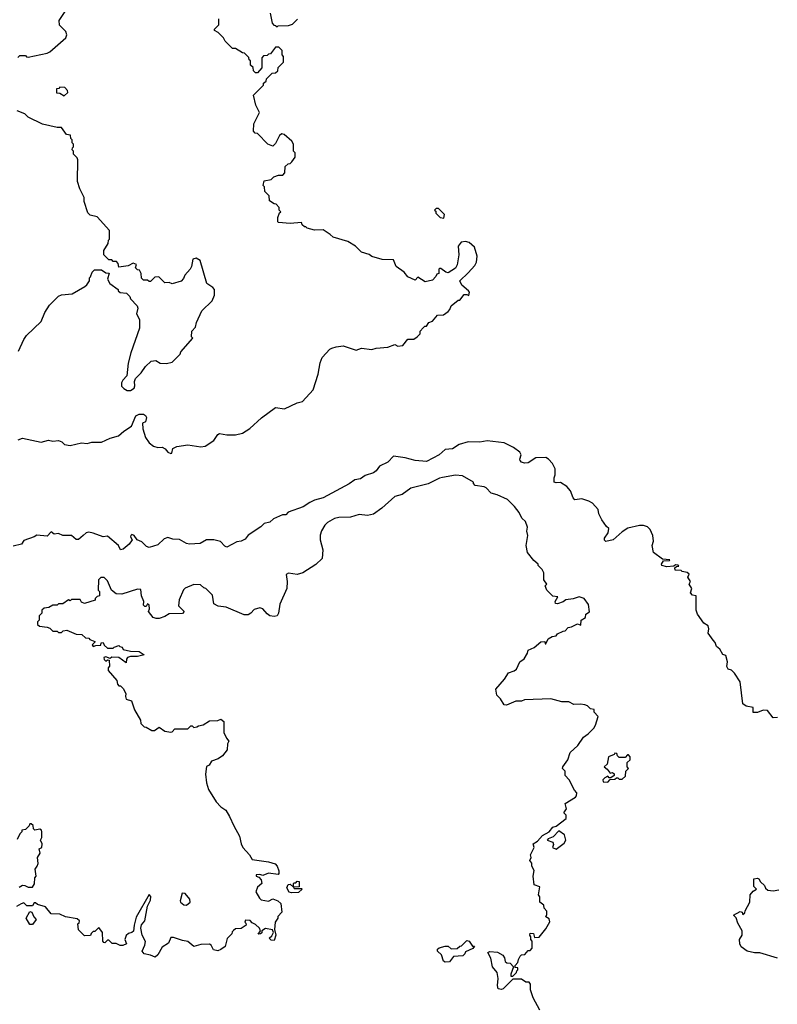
# Model space of a CAD drawing. Extents: x 1861455 to 2058065, y 200073 to 437907.
# Tile 452 of 574: x 2047155 to 2052424, y 339305 to 346150. Entities that reach past the tile are written whole.
import ezdxf

# ---------------------------------------------------------------- set-up
doc = ezdxf.new("R2010")
doc.units = 0

msp = doc.modelspace()

# ---------------------------------------------------------------- linework, layer by layer
at = {"layer": '0CON05XD'}
for points in [[(2047141.7, 345888.3), (2047155, 345900), (2047195, 345900), (2047201.7, 345891.7), (2047215, 345890), (2047345, 345917.5), (2047365, 345927.5), (2047477, 346023), (2047482.5, 346045), (2047477, 346067), (2047431.7, 346111.7), (2047430, 346145), (2047490, 346235)], [(2047145, 343230), (2047175, 343240), (2047305, 343212.5), (2047355, 343226), (2047385, 343220), (2047425, 343223.8), (2047447.5, 343215), (2047466.2, 343196.2), (2047505, 343190), (2047585, 343208.8), (2047625, 343203.8), (2047657.7, 343212.3), (2047725, 343213.3), (2047785, 343241.4), (2047843.2, 343256.8), (2047879.7, 343290.3), (2047932.5, 343325), (2047963.6, 343396.4), (2047985, 343407.5), (2048015, 343407.5), (2048029.3, 343399.3), (2048036.7, 343385), (2048030, 343355), (2048010, 343345), (2048012, 343305), (2048030.8, 343245), (2048055, 343208.8), (2048085.8, 343185.8), (2048115, 343175.8), (2048145, 343177.1), (2048166.8, 343166.8), (2048185, 343143.8), (2048205, 343133.3), (2048212.5, 343137.5), (2048220.9, 343169.1), (2048247, 343183), (2048325, 343194.3), (2048415, 343180.8), (2048445, 343185.8), (2048504.5, 343225.5), (2048533.6, 343266.4), (2048545, 343272.5), (2048595, 343264), (2048655, 343264), (2048705, 343276.7), (2048755, 343308), (2048837.2, 343382.8), (2048935, 343453.8), (2048996.1, 343443.9), (2049085, 343486.2), (2049122.5, 343495), (2049195, 343577.5), (2049230, 343685), (2049243.8, 343765), (2049258.8, 343801.2), (2049311.5, 343858.5), (2049325, 343866), (2049355, 343876.2), (2049405, 343882), (2049495, 343853.3), (2049532.7, 343867.3), (2049605, 343856.7), (2049635, 343866.7), (2049715, 343873.3), (2049765, 343892.5), (2049785, 343880), (2049820, 343885), (2049855, 343930), (2049895, 343930), (2049920, 343945), (2049940, 343965), (2049940, 343985), (2049961.7, 344008.3), (2049971.7, 344018.3), (2049985, 344020), (2050000, 344045), (2050026.4, 344053.6), (2050060, 344095), (2050101.7, 344098.3), (2050135, 344122.5), (2050147.5, 344135), (2050155, 344160), (2050205, 344200), (2050215, 344200), (2050245, 344240), (2050265, 344240), (2050278.3, 344231.7), (2050282.5, 344255), (2050276.7, 344265), (2050228.8, 344305), (2050216.7, 344335), (2050275, 344390), (2050319.3, 344440.7), (2050332.5, 344465), (2050337.5, 344505), (2050318.3, 344568.3), (2050281.7, 344601.7), (2050255, 344607.5), (2050225, 344602.5), (2050203.6, 344576.4), (2050210, 344515), (2050197.5, 344445), (2050186.4, 344423.6), (2050135, 344390), (2050117.5, 344395), (2050085, 344420), (2050075, 344420), (2050070, 344415), (2050070, 344385), (2050055, 344380), (2050050, 344365), (2050025, 344340), (2049975, 344327.5), (2049925, 344360), (2049905, 344340), (2049855, 344362.5), (2049830, 344395), (2049773.6, 344433.6), (2049755, 344480), (2049675, 344482.5), (2049603.6, 344503.6), (2049585, 344517.5), (2049533, 344533), (2049490, 344575), (2049437, 344607), (2049335, 344637.5), (2049315, 344657.5), (2049265, 344690), (2049205, 344687.5), (2049155, 344700), (2049145, 344710), (2049135, 344710), (2049120, 344725), (2049115, 344740), (2049035, 344733.3), (2048955, 344740), (2048950, 344745), (2048950, 344775), (2048961.7, 344808.3), (2048970, 344815), (2048960, 344825), (2048960, 344845), (2048938.3, 344868.3), (2048925, 344870), (2048891.7, 344891.7), (2048890, 344925), (2048860, 344955), (2048857, 344987), (2048848.3, 344998.3), (2048855, 345030), (2048905, 345040), (2048923, 345057), (2048955, 345070), (2048985, 345070), (2049000, 345085), (2049001.7, 345128.3), (2049021.7, 345148.3), (2049035, 345150), (2049048.3, 345161.7), (2049070, 345195), (2049070, 345225), (2049060, 345235), (2049060, 345285), (2049047.5, 345305), (2048995, 345352.5), (2048977, 345357), (2048962.5, 345345), (2048935, 345290), (2048915, 345270), (2048880, 345285), (2048808.3, 345358.3), (2048791.7, 345361.7), (2048780, 345375), (2048782.5, 345425), (2048822.5, 345505), (2048796.7, 345555), (2048780, 345625), (2048850, 345695), (2048851.7, 345708.3), (2048868.3, 345721.7), (2048871.7, 345738.3), (2048911.7, 345778.3), (2048935, 345780), (2048950, 345795), (2048951.7, 345818.3), (2048990, 345855), (2048990, 345895), (2048980, 345905), (2048980, 345935), (2048958.3, 345958.3), (2048935, 345960), (2048898.3, 345911.7), (2048885, 345910), (2048875, 345900), (2048851.7, 345898.3), (2048840, 345885), (2048840, 345815), (2048808.3, 345781.7), (2048795, 345780), (2048780, 345795), (2048778.3, 345818.3), (2048760, 345835), (2048760, 345865), (2048751.7, 345871.7), (2048748.3, 345888.3), (2048718.3, 345918.3), (2048705, 345920), (2048655, 345950), (2048635, 345950), (2048585, 346000), (2048573, 346023), (2048535, 346060), (2048510, 346075), (2048510, 346085), (2048540, 346115), (2048540, 346155)], [(2048897.5, 346195), (2048910, 346125), (2048921.7, 346111.7), (2048935, 346110), (2048945, 346100), (2048952.5, 346107.5), (2049025, 346110), (2049051.7, 346118.3), (2049087, 346153)], [(2047465, 345620), (2047490, 345645), (2047488.3, 345658.3), (2047468.3, 345678.3), (2047435, 345680), (2047428.3, 345671.7), (2047411.7, 345668.3), (2047411.7, 345641.7), (2047435, 345640), (2047465, 345620)], [(2047147.5, 343845), (2047183.9, 343926.1), (2047203.3, 343955), (2047305, 344052.5), (2047330, 344115), (2047362.5, 344165), (2047425, 344227.5), (2047445, 344237.5), (2047520, 344245), (2047607.5, 344295), (2047623, 344307), (2047640, 344335), (2047640, 344355), (2047648.3, 344361.7), (2047660, 344395), (2047675, 344410), (2047725, 344410), (2047755, 344390), (2047778.3, 344388.3), (2047766.7, 344345), (2047782.5, 344315), (2047840, 344275), (2047840, 344265), (2047853, 344253), (2047898.3, 344248.3), (2047920, 344225), (2047925, 344210), (2047971.7, 344161.7), (2047976.7, 344145), (2047966.7, 344105), (2047987.5, 344065), (2047987.5, 344005), (2047927.5, 343835), (2047908.3, 343761.7), (2047900, 343675), (2047872.5, 343645), (2047862.5, 343625), (2047863, 343603), (2047880, 343585), (2047903, 343573), (2047925, 343572.5), (2047951.7, 343588.3), (2047956.7, 343605), (2047952.5, 343635), (2047960, 343655), (2048000, 343695), (2048030.7, 343739.3), (2048070, 343775), (2048101.7, 343781.7), (2048133, 343763), (2048175, 343760), (2048215, 343770), (2048270, 343825), (2048275, 343840), (2048360, 343935), (2048350, 343945), (2048352.5, 343985), (2048377.7, 344012.3), (2048384.1, 344045.9), (2048422.5, 344125), (2048492.5, 344195), (2048510, 344235), (2048510, 344275), (2048499.3, 344289.3), (2048457.5, 344315), (2048410, 344475), (2048381.7, 344491.7), (2048360, 344485), (2048350, 344435), (2048340, 344415), (2048302.5, 344375), (2048295, 344350), (2048277, 344333), (2048215, 344313.3), (2048195, 344322.5), (2048165, 344320), (2048121.7, 344361.7), (2048095, 344360), (2048065, 344330), (2048055, 344330), (2048045, 344340), (2048015, 344340), (2048003, 344353), (2048000, 344385), (2047988.3, 344408.3), (2047975, 344410), (2047960, 344425), (2047968.3, 344448.3), (2047945, 344456.7), (2047908.3, 344438.3), (2047845, 344430), (2047840, 344455), (2047828.3, 344468.3), (2047805, 344470), (2047795, 344480), (2047775, 344480), (2047740, 344515), (2047740, 344545), (2047770, 344595), (2047771.7, 344618.3), (2047780, 344625), (2047780, 344685), (2047695, 344780), (2047645, 344790), (2047628.3, 344808.3), (2047602.5, 344885), (2047602.5, 344915), (2047572.5, 344975), (2047557.5, 345025), (2047560, 345175), (2047555, 345190), (2047530, 345215), (2047530, 345235), (2047520, 345245), (2047521.7, 345258.3), (2047530, 345265), (2047530, 345285), (2047520, 345295), (2047520, 345315), (2047510, 345325), (2047508.3, 345348.3), (2047481.7, 345351.7), (2047445, 345400), (2047415, 345400), (2047313.6, 345423.6), (2047215, 345472.5), (2047190, 345495), (2047137, 345517)], [(2050105, 344770), (2050110, 344795), (2050068.3, 344838.3), (2050051.7, 344838.3), (2050040, 344825), (2050048.3, 344818.3), (2050050, 344805), (2050080, 344775), (2050105, 344770)], [(2052425, 341300), (2052395, 341297.5), (2052355, 341346.7), (2052325, 341348.8), (2052285.9, 341334.1), (2052255, 341333.3), (2052255, 341367.5), (2052208.3, 341378.3), (2052183.6, 341393.6), (2052165.9, 341545.9), (2052125, 341607.5), (2052105, 341627.5), (2052082.5, 341635), (2052073.6, 341653.6), (2052077.5, 341685), (2052065, 341730), (2052045, 341737.5), (2052023.6, 341773.6), (2052001.7, 341791.7), (2051990.7, 341820.7), (2051976.7, 341836.7), (2051942.5, 341885), (2051946.7, 341915), (2051942.5, 341935), (2051913.6, 341953.6), (2051868.3, 342018.3), (2051860, 342045), (2051860, 342145), (2051835, 342150), (2051820, 342165), (2051830, 342195), (2051810, 342225), (2051820, 342245), (2051802.5, 342275), (2051810, 342295), (2051797, 342307), (2051763, 342313), (2051755, 342320), (2051713.6, 342323.6), (2051711.7, 342338.3), (2051721.7, 342348.3), (2051738.3, 342351.7), (2051735, 342357.5), (2051715, 342360), (2051705, 342350), (2051655, 342346.7), (2051620, 342355), (2051617.5, 342365), (2051631.7, 342388.3), (2051675, 342390), (2051677.5, 342395), (2051625, 342400), (2051562.5, 342445), (2051552.5, 342495), (2051562.5, 342525), (2051557.5, 342565), (2051540, 342605), (2051520, 342625), (2051493, 342633), (2051465, 342633.3), (2051385, 342614), (2051345, 342588.8), (2051282.5, 342535), (2051231.4, 342521.4), (2051222.5, 342532.5), (2051222.9, 342545), (2051247.3, 342582.7), (2051252.5, 342612.5), (2051235, 342626.2), (2051203.6, 342673.6), (2051182.9, 342715), (2051178, 342745), (2051138.3, 342788.3), (2051113.9, 342803.9), (2051065, 342820), (2051015, 342812.5), (2051003.8, 342825), (2050986.7, 342875), (2050960, 342905), (2050915, 342932.5), (2050885, 342930), (2050872.5, 342935), (2050872.5, 342965), (2050880, 342985), (2050878.3, 343028.3), (2050860, 343065), (2050832.5, 343095), (2050815, 343106.7), (2050745, 343103.8), (2050691.7, 343068.3), (2050665, 343066), (2050645, 343073.3), (2050636.7, 343085), (2050633.3, 343095), (2050642.5, 343125), (2050633, 343143), (2050590, 343175), (2050525, 343208), (2050405, 343222), (2050355, 343212.5), (2050275, 343215.8), (2050212.3, 343197.7), (2050164.1, 343165.9), (2050115, 343162), (2050072, 343125), (2049985, 343078), (2049905, 343084.5), (2049835, 343103.3), (2049754.1, 343115.9), (2049716.2, 343075), (2049656.2, 343045), (2049635, 343013.3), (2049615, 343000), (2049558.3, 342981.7), (2049525, 342959.2), (2049485, 342950.6), (2049447.4, 342922.6), (2049265, 342826.2), (2049205, 342808.8), (2049172.5, 342792.5), (2049127.3, 342762.7), (2049023, 342727), (2049005, 342707.5), (2048983, 342707), (2048919.3, 342680.7), (2048895, 342656.7), (2048855, 342648), (2048832.5, 342625), (2048745, 342566.2), (2048722.3, 342537.7), (2048695.5, 342524.5), (2048665, 342519.4), (2048595, 342483.8), (2048580.7, 342490.7), (2048552.7, 342522.7), (2048505, 342534.2), (2048455, 342534), (2048411.2, 342508.8), (2048335, 342503.5), (2048315, 342508.6), (2048267, 342537), (2048219.2, 342539.2), (2048185, 342549.2), (2048159.3, 342540.7), (2048115, 342500), (2048055, 342481.1), (2048037.6, 342487.6), (2048005, 342520), (2047972.5, 342535), (2047950, 342565), (2047935, 342570), (2047927.5, 342565), (2047926.7, 342555), (2047937.5, 342535), (2047915.7, 342504.3), (2047875, 342470), (2047855, 342463.8), (2047843.3, 342495), (2047765, 342558.8), (2047735, 342554), (2047665, 342581.2), (2047635, 342586.7), (2047616.4, 342583.6), (2047597.5, 342565), (2047565, 342536.7), (2047547, 342537), (2047515, 342564), (2047455, 342563.3), (2047425, 342577.5), (2047393.9, 342573.9), (2047375, 342590), (2047345, 342560), (2047275, 342567.5), (2047255, 342553.8), (2047185, 342530), (2047166.7, 342503.3), (2047109.3, 342490.7)], [(2050772.5, 339265), (2050725, 339350), (2050707.5, 339405), (2050707.5, 339445), (2050698.3, 339458.3), (2050675, 339460), (2050645, 339480), (2050585, 339480), (2050517, 339413), (2050505, 339407.5), (2050481.7, 339411.7), (2050477.5, 339435), (2050482.5, 339485), (2050476.4, 339526.4), (2050442.5, 339565), (2050432.5, 339625), (2050410, 339665), (2050425, 339672.5), (2050478.3, 339668.3), (2050515, 339647.5), (2050527, 339627), (2050531.7, 339601.7), (2050543, 339593), (2050565, 339590), (2050590, 339565), (2050570, 339515), (2050571.7, 339501.7), (2050585, 339500), (2050610, 339525), (2050611.7, 339538.3), (2050620, 339545), (2050618.3, 339558.3), (2050601.7, 339561.7), (2050600, 339575), (2050620, 339595), (2050623, 339617), (2050635, 339640), (2050645, 339650), (2050668.3, 339651.7), (2050691.7, 339678.3), (2050705, 339680), (2050720, 339695), (2050720, 339745), (2050710, 339755), (2050710, 339775), (2050702.5, 339785), (2050705, 339800), (2050728.3, 339798.3), (2050735, 339770), (2050768.3, 339771.7), (2050815, 339830), (2050841.7, 339878.3), (2050838.3, 339898.3), (2050813, 339913), (2050821.7, 339928.3), (2050821.7, 339951.7), (2050803, 339973), (2050800, 339995), (2050772.5, 340015), (2050771.7, 340051.7), (2050762.5, 340065), (2050772.5, 340122.5), (2050733.3, 340135), (2050726.2, 340195), (2050732.5, 340235), (2050716.7, 340265), (2050717, 340287), (2050702.5, 340305), (2050712.5, 340325), (2050707.5, 340345), (2050732.5, 340395), (2050725, 340420), (2050755, 340440), (2050790.7, 340479.3), (2050836.2, 340503.8), (2050863.6, 340536.4), (2050886.1, 340543.9), (2050955, 340597.5), (2050955, 340620), (2050940, 340635), (2050957.5, 340665), (2050948.3, 340701.7), (2051020, 340745), (2051027.5, 340755), (2051030, 340775), (2051013, 340793), (2050977.5, 340865), (2050947.5, 340895), (2050947.5, 340925), (2050930, 340945), (2050932.5, 340955), (2050966.1, 341003.9), (2050982.5, 341055), (2051035.9, 341104.1), (2051075, 341162.5), (2051107.5, 341185), (2051147.5, 341225), (2051160, 341245), (2051177.5, 341305), (2051150, 341335), (2051150, 341355), (2051125, 341360), (2051105, 341380), (2051085, 341387.5), (2051055, 341392.5), (2051008.3, 341388.3), (2050975, 341407.5), (2050925, 341406.7), (2050848.3, 341428.3), (2050665, 341422.5), (2050645, 341413.3), (2050605, 341412.5), (2050540, 341385), (2050525, 341387.5), (2050498.3, 341428.3), (2050472.5, 341455), (2050467.5, 341495), (2050525.7, 341564.3), (2050555, 341610), (2050595, 341623.3), (2050610, 341635), (2050634, 341686), (2050663, 341707), (2050687.5, 341745), (2050692.3, 341767.7), (2050734.1, 341785.9), (2050780, 341825), (2050807.5, 341827.5), (2050810, 341810), (2050815, 341810), (2050830, 341845), (2050858.3, 341861.7), (2050885, 341867.5), (2050895, 341880), (2050935, 341900), (2050948.3, 341901.7), (2050970, 341925), (2050991.7, 341928.3), (2051035, 341950), (2051058.3, 341941.7), (2051060, 341975), (2051090, 341995), (2051091.7, 342018.3), (2051117, 342033), (2051110, 342085), (2051080, 342125), (2051045, 342138.8), (2051005, 342123.8), (2050953, 342117), (2050935, 342102.5), (2050895, 342090), (2050881.7, 342091.7), (2050880, 342105), (2050898.3, 342138.3), (2050861.7, 342141.7), (2050820, 342185), (2050810, 342215), (2050820, 342225), (2050800, 342255), (2050800, 342305), (2050788.3, 342328.3), (2050760, 342355), (2050760, 342365), (2050730.7, 342390.7), (2050687.5, 342445), (2050677.5, 342495), (2050690, 342565), (2050682.5, 342595), (2050687, 342623), (2050671.7, 342661.7), (2050647.5, 342685), (2050627.5, 342725), (2050596.7, 342765), (2050547.5, 342815), (2050475, 342847.5), (2050435, 342857.5), (2050400, 342895), (2050385, 342902.5), (2050321.7, 342911.7), (2050310, 342925), (2050310, 342935), (2050235, 342980), (2050185, 342983.8), (2050095, 342966.7), (2050075, 342963.8), (2049995, 342922.9), (2049876.1, 342893.9), (2049815, 342850), (2049764.1, 342835.9), (2049673.3, 342755), (2049615, 342712), (2049575, 342703.8), (2049515, 342711.2), (2049455, 342692.5), (2049375, 342688.8), (2049345, 342681.2), (2049296.7, 342655), (2049276.2, 342635), (2049253, 342597), (2049244.1, 342565.9), (2049244.2, 342534.2), (2049263.8, 342465), (2049258, 342405), (2049215, 342362), (2049125, 342304.2), (2049085, 342294), (2049025, 342303.3), (2049007.5, 342292.5), (2049016, 342245), (2049012.9, 342195), (2048965, 342086.7), (2048955.8, 342025), (2048945, 342006.7), (2048925, 342000), (2048895, 342006), (2048875, 342018.8), (2048845, 342053.8), (2048825, 342061.2), (2048785, 342050), (2048762.5, 342025)], [(2048762.5, 342025), (2048745, 342013.3), (2048715, 342013.3), (2048590, 342065), (2048535, 342072.5), (2048505, 342090), (2048495, 342150), (2048450, 342195), (2048435, 342200), (2048411.7, 342221.7), (2048365, 342222.5), (2048305, 342197.5), (2048293.6, 342186.4), (2048263, 342117), (2048260, 342075), (2048300, 342035), (2048288.3, 342021.7), (2048195, 342020), (2048165, 342000), (2048125, 341987.5), (2048105, 341987.5), (2048083.6, 341993.6), (2048050, 342035), (2048057.5, 342055), (2048055, 342080), (2048045, 342090), (2048035, 342070), (2048025, 342070), (2048015, 342080), (2048017.5, 342105), (2048002.5, 342145), (2047998.3, 342188.3), (2047975, 342190), (2047865, 342156.7), (2047825, 342157.5), (2047793, 342183), (2047765, 342250), (2047741.7, 342271.7), (2047718.3, 342271.7), (2047702.5, 342255), (2047700, 342185), (2047710, 342175), (2047710, 342145), (2047695, 342140), (2047680, 342125), (2047680, 342115), (2047605, 342092.5), (2047585, 342100), (2047575, 342120), (2047515, 342120), (2047505, 342110), (2047495, 342117.5), (2047455, 342090), (2047425, 342090), (2047415, 342080), (2047385, 342080), (2047357.5, 342062.5), (2047325, 342060), (2047310, 342045), (2047310, 342025), (2047290, 342005), (2047290, 341975), (2047280, 341965), (2047280, 341945), (2047293, 341933), (2047347, 341927), (2047365, 341920), (2047385, 341900), (2047415, 341900), (2047425, 341890), (2047445, 341890), (2047458.3, 341901.7), (2047483, 341907), (2047548.3, 341878.3), (2047587, 341877), (2047611.7, 341851.7), (2047635, 341850), (2047641.7, 341841.7), (2047678.3, 341828.3), (2047678.3, 341821.7), (2047660, 341805), (2047665, 341792.5), (2047685, 341800), (2047718.3, 341801.7), (2047721.7, 341818.3), (2047735, 341820), (2047741.7, 341801.7), (2047765, 341780), (2047805, 341780), (2047811.7, 341788.3), (2047845, 341800), (2047851.7, 341791.7), (2047868.3, 341788.3), (2047875, 341772.5), (2047925, 341760), (2047985, 341756.7), (2048020, 341735), (2047975, 341723.8), (2047925, 341723.3), (2047905, 341716.7), (2047897.5, 341705), (2047895, 341680), (2047845, 341716.7), (2047795, 341717.5), (2047785, 341710), (2047755, 341720), (2047740, 341715), (2047741.7, 341701.7), (2047755, 341690), (2047765, 341700), (2047778.3, 341698.3), (2047780, 341655), (2047770, 341645), (2047770, 341625), (2047830, 341555), (2047835, 341530), (2047845, 341520), (2047855, 341520), (2047875, 341500), (2047892.5, 341465), (2047890, 341445), (2047895.9, 341425.9), (2047933.6, 341413.6), (2047953, 341353), (2047995, 341280), (2047998.3, 341258.3), (2048020, 341235), (2048035, 341232.5), (2048075, 341207.5), (2048091.7, 341208.3), (2048125, 341232.5), (2048164.1, 341204.1), (2048205, 341197.5), (2048215, 341200), (2048235, 341220), (2048325, 341220), (2048345, 341240), (2048355, 341240), (2048365, 341230), (2048387, 341233), (2048398.3, 341241.7), (2048431.7, 341248.3), (2048475, 341276.7), (2048533, 341277), (2048555, 341287.5), (2048575, 341270), (2048573.6, 341193.6), (2048592.5, 341155), (2048610, 341135), (2048601.2, 341115), (2048597.5, 341075), (2048565, 341033.3), (2048535, 341012.5), (2048490, 340995), (2048473, 340967), (2048455, 340957.5), (2048447.5, 340905), (2048453.6, 340843.6), (2048468.3, 340798.3), (2048522, 340712), (2048555, 340676.7), (2048587.5, 340655), (2048615, 340610), (2048643.3, 340545), (2048683.3, 340475), (2048695, 340420), (2048706.7, 340395), (2048753, 340343), (2048770.7, 340310.7), (2048885.7, 340295.7), (2048930.7, 340280.7), (2048946.7, 340265), (2048957, 340233), (2048957.5, 340215), (2048951.7, 340208.3), (2048886.1, 340216.1), (2048845, 340200), (2048825, 340207.5), (2048800, 340205), (2048800, 340195), (2048818.3, 340188.3), (2048835, 340170), (2048840, 340145), (2048809.6, 340120.5), (2048797.7, 340087.7), (2048822.2, 340042.2), (2048835, 340031.2), (2048885, 340022.5), (2048915, 340037.5), (2048950, 340025), (2048970, 340005), (2048977.5, 339945), (2048950, 339915), (2048950, 339905), (2048932.5, 339875), (2048927.5, 339825), (2048936.7, 339785), (2048925, 339747.5), (2048905, 339750), (2048890, 339765), (2048908.3, 339781.7), (2048920, 339805), (2048912.5, 339822.5), (2048865, 339832.5), (2048840, 339815), (2048838.3, 339801.7), (2048830, 339795), (2048812.5, 339792.5), (2048830, 339815), (2048822.5, 339835), (2048795, 339860), (2048771.7, 339871.7), (2048758.3, 339888.3), (2048725, 339890), (2048720, 339875), (2048728.3, 339868.3), (2048730, 339855), (2048695, 339832.5), (2048655, 339830), (2048641.7, 339818.3), (2048631.7, 339808.3), (2048630, 339795), (2048597.5, 339762.5), (2048584, 339706), (2048553.8, 339686.2), (2048533, 339677), (2048503, 339683), (2048487.5, 339715), (2048475, 339722.5), (2048415, 339720), (2048366.7, 339706.7), (2048325, 339742.5), (2048288.3, 339748.3), (2048225, 339770), (2048205, 339770), (2048189.3, 339730.7), (2048147, 339703), (2048115, 339650), (2048097, 339633), (2048065, 339647.5), (2048020, 339655), (2048007.5, 339675), (2048026.2, 339715), (2048030.7, 339740.7), (2048006.1, 339786.1), (2047996.9, 339835), (2048003.3, 339856.7), (2048026.2, 339885), (2048043.6, 339986.4), (2048065, 340030), (2048066.7, 340055), (2048055, 340067.5), (2047965, 339910), (2047950, 339855), (2047946.1, 339813.9), (2047935.9, 339804.1), (2047911.7, 339798.3), (2047895.9, 339784.1), (2047886.2, 339755), (2047897.5, 339725), (2047873, 339713), (2047853, 339713), (2047825, 339727.5), (2047798.3, 339728.3), (2047775, 339750), (2047765, 339750), (2047747, 339733), (2047740, 339735), (2047732.5, 339745), (2047730, 339805), (2047705, 339840), (2047678.3, 339811.7), (2047665, 339810), (2047651.7, 339798.3), (2047647, 339783), (2047605, 339780), (2047563, 339823), (2047560, 339865), (2047568.3, 339871.7), (2047570, 339885), (2047555, 339900), (2047473, 339913), (2047435, 339932.5), (2047373, 339933), (2047335, 339982.5), (2047278.3, 339998.3), (2047265, 340010), (2047255, 340010), (2047245, 339990), (2047205, 339990), (2047185, 340010), (2047165, 340002.5), (2047132.5, 339985)], [(2051245, 340850), (2051261.7, 340868.3), (2051295, 340870), (2051305, 340880), (2051315, 340880), (2051325, 340870), (2051345, 340870), (2051368.3, 340891.7), (2051370, 340925), (2051390, 340945), (2051380, 340955), (2051380, 340985), (2051400, 341005), (2051400, 341025), (2051388.3, 341038.3), (2051381.7, 341038.3), (2051365, 341020), (2051325, 341020), (2051311.7, 341031.7), (2051308.3, 341048.3), (2051295, 341050), (2051288.3, 341041.7), (2051250, 341025), (2051240, 340975), (2051220, 340955), (2051240, 340940), (2051261.7, 340911.7), (2051277.5, 340917.5), (2051288.3, 340908.3), (2051290, 340895), (2051265, 340880), (2051255, 340880), (2051245, 340890), (2051225, 340880), (2051210, 340865), (2051211.7, 340851.7), (2051245, 340850)], [(2047150.7, 340119.3), (2047175, 340132.5), (2047191.7, 340131.7), (2047215, 340120), (2047245, 340120), (2047257, 340143), (2047260, 340185), (2047270, 340195), (2047262.5, 340245), (2047277.5, 340265), (2047282.5, 340285), (2047280, 340325), (2047297.5, 340355), (2047290, 340385), (2047310, 340395), (2047311.7, 340421.7), (2047300, 340445), (2047310, 340465), (2047310, 340505), (2047306.4, 340516.4), (2047295, 340522.5), (2047260, 340515), (2047250, 340525), (2047248.3, 340548.3), (2047235, 340560), (2047225, 340560), (2047220, 340545), (2047195, 340520), (2047170, 340515), (2047170, 340505), (2047155, 340490), (2047138.3, 340451.7)], [(2050885, 340383.3), (2050941.2, 340425), (2050954, 340445), (2050945, 340483.3), (2050905, 340511.2), (2050865, 340470), (2050830, 340455), (2050822.5, 340445), (2050863, 340433), (2050866.7, 340415), (2050860, 340395), (2050885, 340383.3)], [(2049045, 340080), (2049030, 340085), (2049012.5, 340115), (2049021.7, 340138.3), (2049035, 340140), (2049060, 340120), (2049060, 340145), (2049065, 340150), (2049075, 340150), (2049085, 340160), (2049098.3, 340158.3), (2049098.3, 340121.7), (2049060, 340120), (2049065, 340110), (2049115, 340110), (2049120, 340105), (2049095, 340082.5), (2049045, 340080)], [(2052425, 339626), (2052303, 339663), (2052265, 339663.3), (2052215, 339674), (2052173.3, 339705), (2052163.3, 339725), (2052160, 339755), (2052180, 339785), (2052180, 339815), (2052148.3, 339868.3), (2052137, 339907), (2052120, 339925), (2052165, 339950), (2052180, 339945), (2052185, 339930), (2052198.3, 339941.7), (2052200, 339955), (2052232.5, 340015), (2052236.2, 340065), (2052255, 340092.5), (2052280, 340105), (2052260, 340125), (2052261.7, 340178.3), (2052285, 340182.5), (2052295, 340177.5), (2052306.7, 340156.7), (2052335, 340130), (2052341.7, 340111.7), (2052358.3, 340098.3), (2052396.2, 340093.8), (2052435, 340100)], [(2048315, 339993.3), (2048340, 340015), (2048338.8, 340035), (2048305, 340076), (2048285, 340078), (2048270, 340025), (2048272.5, 340015), (2048296.4, 339996.4), (2048315, 339993.3)], [(2047245, 339860), (2047225, 339860), (2047200, 339905), (2047225, 339950), (2047240, 339945), (2047253, 339913), (2047270, 339895), (2047245, 339860)], [(2050115, 339597.5), (2050102.5, 339605), (2050088.3, 339648.3), (2050060, 339675), (2050061.7, 339688.3), (2050073, 339697), (2050115, 339710), (2050135, 339710), (2050155, 339690), (2050197, 339693), (2050215, 339710), (2050228.3, 339711.7), (2050265, 339747.5), (2050280, 339745), (2050305, 339710), (2050318.3, 339708.3), (2050307, 339693), (2050255, 339670), (2050250, 339655), (2050237, 339643), (2050171.7, 339638.3), (2050145, 339600), (2050115, 339597.5)]]:
    msp.add_lwpolyline(points, dxfattribs=at)

doc.saveas('drawing.dxf')
